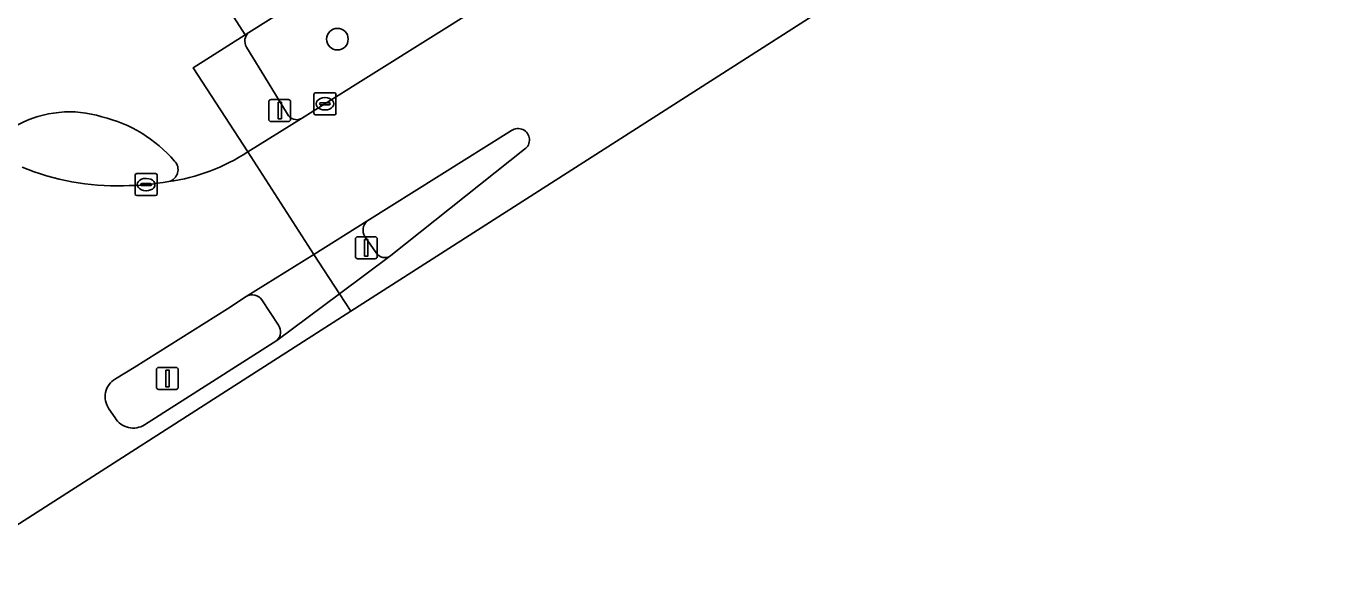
# Model space of a CAD drawing. Extents: x 159680 to 160786, y 387323 to 388340.
# Drawn here: x 160081.1 to 160140.8, y 387323.5 to 387348.4 of the extents above; entities that cross this region are included whole.
import ezdxf

# ---------------------------------------------------------------- set-up
doc = ezdxf.new("R2010")
doc.units = 0
for name, color, linetype in [('IMGEO_Berm_groen', 7, 'Continuous'), ('IMGEO_Boom', 7, 'Continuous'), ('IMGEO_Fietspad_gesloten', 7, 'Continuous'), ('IMGEO_Fietspad_open', 7, 'Continuous'), ('IMGEO_Kolk', 7, 'Continuous'), ('IMGEO_Lichtmast', 7, 'Continuous'), ('IMGEO_Rijbaan_lokaal_gesloten', 7, 'Continuous'), ('IMGEO_Rijbaan_regionaal_gesloten', 7, 'Continuous'), ('IMGEO_Verkeerseiland_gesloten', 7, 'Continuous'), ('IMGEO_Verkeerseiland_groen', 7, 'Continuous'), ('IMGEO_Verkeersregelinstallatiepaal', 7, 'Continuous'), ('IMGEO_Voetpad_open', 7, 'Continuous')]:
    doc.layers.add(name, color=color, linetype=linetype)

msp = doc.modelspace()

# ---------------------------------------------------------------- linework, layer by layer
at = {"layer": 'IMGEO_Berm_groen'}
for points in [[(160147.86, 387383.737), (160144.481, 387381.607), (160121.639, 387367.252), (160091.168, 387348.129)], [(160093.563, 387344.22), (160094.626, 387344.889), (160108.56, 387353.632), (160121.467, 387361.734), (160124.186, 387363.45), (160134.446, 387369.887), (160138.95, 387372.712), (160146.782, 387377.617), (160149.872, 387379.556), (160151.007, 387380.268)], [(160091.061, 387347.465), (160092.051, 387345.849), (160092.923, 387344.424)]]:
    msp.add_lwpolyline(points, dxfattribs=at)
for centre, radius, start, end in [((160091.524, 387347.731), 0.534, 131.79805, 209.89353), ((160093.345, 387344.641), 0.474, 207.2576, 297.38303)]:
    msp.add_arc(centre, radius, start, end, dxfattribs=at)
at = {"layer": 'IMGEO_Boom'}
msp.add_circle((160095.191, 387347.823), 0.489, dxfattribs=at)
at = {"layer": 'IMGEO_Fietspad_gesloten'}
for points in [[(160091, 387348.022), (160089.698, 387350.065), (160089.253, 387349.763)], [(160091.121, 387342.703), (160088.64, 387346.52), (160091, 387348.022)], [(160096.52, 387339.561), (160094.126, 387338.05), (160095.292, 387336.261), (160097.612, 387337.997)], [(160096.956, 387338.124), (160096.432, 387338.87)], [(160094.126, 387338.05), (160091.051, 387336.144)], [(160092.446, 387334.149), (160095.292, 387336.261), (160094.126, 387338.05)], [(160091.766, 387335.997), (160092.523, 387334.835)]]:
    msp.add_lwpolyline(points, dxfattribs=at)
for centre, radius, start, end in [((160083.044, 387339.546), 4.977, 72.95514, 118.26979), ((160083.004, 387338.138), 6.345, 40.8909, 76.33715), ((160086.349, 387349.991), 8.711, 277.82989, 303.21563), ((160087.403, 387341.902), 0.557, 283.83788, 44.38515), ((160096.938, 387339.157), 0.582, 135.96475, 209.51996), ((160097.342, 387338.361), 0.453, 211.5445, 306.54194), ((160091.325, 387335.663), 0.554, 37.14203, 119.62236), ((160092.074, 387334.538), 0.538, 313.71138, 33.47992)]:
    msp.add_arc(centre, radius, start, end, dxfattribs=at)
at = {"layer": 'IMGEO_Fietspad_open'}
msp.add_lwpolyline([(160150.48, 387388.224), (160148.407, 387386.951), (160120.28, 387369.263), (160089.698, 387350.065), (160091, 387348.022), (160091.168, 387348.129), (160121.639, 387367.252), (160144.481, 387381.607), (160147.86, 387383.737)], dxfattribs=at)
at = {"layer": 'IMGEO_Kolk'}
for p, q in [((160094.2, 387345.389), (160095.052, 387345.389)), ((160094.125, 387344.463), (160094.125, 387345.315)), ((160094.384, 387344.883), (160094.384, 387344.895)), ((160094.822, 387344.846), (160094.424, 387344.846)), ((160094.427, 387344.932), (160094.825, 387344.932)), ((160094.613, 387345.169), (160094.638, 387345.169)), ((160094.868, 387344.895), (160094.868, 387344.883)), ((160095.126, 387345.315), (160095.126, 387344.463)), ((160095.052, 387344.389), (160094.2, 387344.389)), ((160094.636, 387344.609), (160094.611, 387344.609)), ((160086.011, 387340.795), (160086.011, 387341.647)), ((160086.086, 387341.721), (160086.938, 387341.721)), ((160086.27, 387341.215), (160086.27, 387341.227)), ((160086.313, 387341.264), (160086.711, 387341.264)), ((160086.499, 387341.501), (160086.524, 387341.501)), ((160086.754, 387341.227), (160086.754, 387341.215)), ((160087.012, 387341.647), (160087.012, 387340.795)), ((160086.938, 387340.721), (160086.086, 387340.721)), ((160086.708, 387341.178), (160086.31, 387341.178)), ((160086.522, 387340.941), (160086.497, 387340.941))]:
    msp.add_line(p, q, dxfattribs=at)
for points in [[(160094.2, 387345.389), (160095.052, 387345.389)], [(160094.125, 387344.463), (160094.125, 387345.315)], [(160095.126, 387345.315), (160095.126, 387344.463)], [(160095.052, 387344.389), (160094.2, 387344.389)], [(160086.011, 387340.795), (160086.011, 387341.647)], [(160086.086, 387341.721), (160086.938, 387341.721)], [(160087.012, 387341.647), (160087.012, 387340.795)], [(160086.938, 387340.721), (160086.086, 387340.721)]]:
    msp.add_lwpolyline(points, dxfattribs=at)
for centre, radius, start, end in [((160094.202, 387345.313), 0.0765, 91.55205, 178.44795), ((160094.202, 387345.313), 0.0765, 91.55205, 178.44795), ((160095.05, 387345.313), 0.0765, 1.55205, 88.44795), ((160095.05, 387345.313), 0.0765, 1.55205, 88.44795), ((160094.424, 387344.892), 0.0403, 85.87752, 175.75265), ((160094.421, 387344.882), 0.0366, 178.93798, 274.71019), ((160094.825, 387344.889), 0.043, 264.86636, 352.45326), ((160094.829, 387344.894), 0.0386, 1.73085, 96.63898), ((160094.202, 387344.465), 0.0765, 181.55205, 268.44795), ((160094.202, 387344.465), 0.0765, 181.55205, 268.44795), ((160095.05, 387344.465), 0.0765, 271.55205, 358.44795), ((160095.05, 387344.465), 0.0765, 271.55205, 358.44795), ((160086.088, 387341.645), 0.0765, 91.55205, 178.44795), ((160086.088, 387341.645), 0.0765, 91.55205, 178.44795), ((160086.31, 387341.224), 0.0403, 85.87752, 175.75265), ((160086.307, 387341.214), 0.0366, 178.93798, 274.71019), ((160086.711, 387341.221), 0.043, 264.86636, 352.45326), ((160086.715, 387341.226), 0.0386, 1.73085, 96.63898), ((160086.936, 387341.645), 0.0765, 1.55205, 88.44795), ((160086.936, 387341.645), 0.0765, 1.55205, 88.44795), ((160086.088, 387340.797), 0.0765, 181.55205, 268.44795), ((160086.088, 387340.797), 0.0765, 181.55205, 268.44795), ((160086.936, 387340.797), 0.0765, 271.55205, 358.44795), ((160086.936, 387340.797), 0.0765, 271.55205, 358.44795)]:
    msp.add_arc(centre, radius, start, end, dxfattribs=at)
for centre, major_axis, ratio, start_param, end_param in [((160094.612, 387344.889), (-0.387, 0.002), 0.722429, 4.712389, 7.853982), ((160094.637, 387344.889), (-0.39, 0.002), 0.717154, 1.570796, 4.712389), ((160086.498, 387341.221), (-0.387, 0.002), 0.722429, 4.712389, 7.853982), ((160086.523, 387341.221), (-0.39, 0.002), 0.717154, 1.570796, 4.712389)]:
    msp.add_ellipse(centre, major_axis=major_axis, ratio=ratio, start_param=start_param, end_param=end_param, dxfattribs=at)
at = {"layer": 'IMGEO_Lichtmast'}
for p, q in [((160087.081, 387332.925), (160087.871, 387332.925)), ((160087.871, 387332.925), (160087.081, 387332.925)), ((160086.981, 387332.025), (160086.981, 387332.825)), ((160086.981, 387332.825), (160086.981, 387332.025)), ((160087.971, 387332.825), (160087.971, 387332.025)), ((160087.971, 387332.025), (160087.971, 387332.825)), ((160087.871, 387331.925), (160087.081, 387331.925)), ((160087.081, 387331.925), (160087.871, 387331.925))]:
    msp.add_line(p, q, dxfattribs=at)
msp.add_lwpolyline([(160087.401, 387332.8), (160087.551, 387332.8), (160087.551, 387332.05), (160087.401, 387332.05), (160087.401, 387332.8)], dxfattribs=at)
for centre, start, end in [((160087.081, 387332.825), 90, 180), ((160087.081, 387332.825), 90, 180), ((160087.871, 387332.825), 0, 90), ((160087.871, 387332.825), 360, 90), ((160087.081, 387332.025), 180, 270), ((160087.081, 387332.025), 180, 270), ((160087.871, 387332.025), 270, 0), ((160087.871, 387332.025), 270, 0)]:
    msp.add_arc(centre, 0.1, start, end, dxfattribs=at)
at = {"layer": 'IMGEO_Rijbaan_lokaal_gesloten'}
for points in [[(160095.802, 387335.473), (160116.568, 387348.763), (160283.183, 387453.929), (160297.454, 387460.71), (160296.632, 387462.695), (160295.404, 387462.161)], [(160151.007, 387380.268), (160149.872, 387379.556), (160146.782, 387377.617), (160138.95, 387372.712), (160134.446, 387369.887), (160124.186, 387363.45), (160121.467, 387361.734), (160108.56, 387353.632), (160094.626, 387344.889), (160093.563, 387344.22), (160091.121, 387342.703), (160094.126, 387338.05), (160096.52, 387339.561), (160103.095, 387343.676)], [(160103.684, 387342.826), (160097.612, 387337.997), (160095.292, 387336.261), (160095.802, 387335.473)]]:
    msp.add_lwpolyline(points, dxfattribs=at)
msp.add_arc((160103.39, 387343.251), 0.517, 304.64799, 124.79138, dxfattribs=at)
at = {"layer": 'IMGEO_Rijbaan_regionaal_gesloten'}
for points in [[(160085.117, 387332.402), (160085.97, 387332.924), (160090.199, 387335.587), (160091.051, 387336.144), (160094.126, 387338.05), (160091.121, 387342.703)], [(160095.802, 387335.473), (160095.292, 387336.261), (160092.446, 387334.149), (160086.441, 387330.32)], [(160076.886, 387323.833), (160077.046, 387323.47), (160095.802, 387335.473)], [(160085.102, 387330.634), (160084.825, 387331.048)]]:
    msp.add_lwpolyline(points, dxfattribs=at)
for centre, radius, start, end in [((160086.349, 387349.991), 8.711, 277.82989, 303.21563), ((160085.223, 387352.768), 11.602, 248.02365, 271.30975), ((160085.387, 387353.263), 12.095, 270.47774, 280.23391), ((160085.592, 387331.591), 0.94, 120.351, 215.30925), ((160085.926, 387331.135), 0.964, 211.28557, 302.31927)]:
    msp.add_arc(centre, radius, start, end, dxfattribs=at)
at = {"layer": 'IMGEO_Verkeerseiland_gesloten'}
for points in [[(160103.095, 387343.676), (160096.52, 387339.561)], [(160097.612, 387337.997), (160103.684, 387342.826)], [(160096.432, 387338.87), (160096.956, 387338.124)], [(160091.051, 387336.144), (160090.199, 387335.587), (160085.97, 387332.924), (160085.117, 387332.402)], [(160092.523, 387334.835), (160091.766, 387335.997)], [(160086.441, 387330.32), (160092.446, 387334.149)], [(160084.825, 387331.048), (160085.102, 387330.634)]]:
    msp.add_lwpolyline(points, dxfattribs=at)
for centre, radius, start, end in [((160103.39, 387343.251), 0.517, 304.64799, 124.79138), ((160096.938, 387339.157), 0.582, 135.96475, 209.51996), ((160097.342, 387338.361), 0.453, 211.5445, 306.54194), ((160091.325, 387335.663), 0.554, 37.14203, 119.62236), ((160092.074, 387334.538), 0.538, 313.71138, 33.47992), ((160085.592, 387331.591), 0.94, 120.351, 215.30925), ((160085.926, 387331.135), 0.964, 211.28557, 302.31927)]:
    msp.add_arc(centre, radius, start, end, dxfattribs=at)
at = {"layer": 'IMGEO_Verkeerseiland_groen'}
for centre, radius, start, end in [((160083.044, 387339.546), 4.977, 72.95514, 118.26979), ((160083.004, 387338.138), 6.345, 40.8909, 76.33715), ((160085.223, 387352.768), 11.602, 248.02365, 271.30975), ((160087.403, 387341.902), 0.557, 283.83788, 44.38515), ((160085.387, 387353.263), 12.095, 270.47774, 280.23391)]:
    msp.add_arc(centre, radius, start, end, dxfattribs=at)
at = {"layer": 'IMGEO_Verkeersregelinstallatiepaal'}
for p, q in [((160092.078, 387344.182), (160092.078, 387344.982)), ((160092.078, 387344.982), (160092.078, 387344.182)), ((160092.178, 387345.082), (160092.968, 387345.082)), ((160092.968, 387345.082), (160092.178, 387345.082)), ((160093.068, 387344.982), (160093.068, 387344.182)), ((160093.068, 387344.182), (160093.068, 387344.982)), ((160092.968, 387344.082), (160092.178, 387344.082)), ((160092.178, 387344.082), (160092.968, 387344.082)), ((160096.105, 387338.854), (160096.895, 387338.854)), ((160096.895, 387338.854), (160096.105, 387338.854)), ((160096.005, 387337.954), (160096.005, 387338.754)), ((160096.005, 387338.754), (160096.005, 387337.954)), ((160096.995, 387338.754), (160096.995, 387337.954)), ((160096.995, 387337.954), (160096.995, 387338.754)), ((160096.895, 387337.854), (160096.105, 387337.854)), ((160096.105, 387337.854), (160096.895, 387337.854))]:
    msp.add_line(p, q, dxfattribs=at)
for points in [[(160092.498, 387344.957), (160092.648, 387344.957), (160092.648, 387344.207), (160092.498, 387344.207), (160092.498, 387344.957)], [(160096.425, 387338.729), (160096.575, 387338.729), (160096.575, 387337.979), (160096.425, 387337.979), (160096.425, 387338.729)]]:
    msp.add_lwpolyline(points, dxfattribs=at)
for centre, start, end in [((160092.178, 387344.982), 90, 180), ((160092.178, 387344.982), 90, 180), ((160092.968, 387344.982), 0, 90), ((160092.968, 387344.982), 360, 90), ((160092.178, 387344.182), 180, 270), ((160092.178, 387344.182), 180, 270), ((160092.968, 387344.182), 270, 0), ((160092.968, 387344.182), 270, 0), ((160096.105, 387338.754), 90, 180), ((160096.105, 387338.754), 90, 180), ((160096.895, 387338.754), 0, 90), ((160096.895, 387338.754), 360, 90), ((160096.105, 387337.954), 180, 270), ((160096.105, 387337.954), 180, 270), ((160096.895, 387337.954), 270, 0), ((160096.895, 387337.954), 270, 0)]:
    msp.add_arc(centre, 0.1, start, end, dxfattribs=at)
at = {"layer": 'IMGEO_Voetpad_open'}
for points in [[(160091.168, 387348.129), (160091, 387348.022), (160088.64, 387346.52), (160091.121, 387342.703), (160093.563, 387344.22)], [(160092.923, 387344.424), (160092.051, 387345.849), (160091.061, 387347.465)]]:
    msp.add_lwpolyline(points, dxfattribs=at)
for centre, radius, start, end in [((160091.524, 387347.731), 0.534, 131.79805, 209.89353), ((160093.345, 387344.641), 0.474, 207.2576, 297.38303)]:
    msp.add_arc(centre, radius, start, end, dxfattribs=at)

doc.saveas('drawing.dxf')
